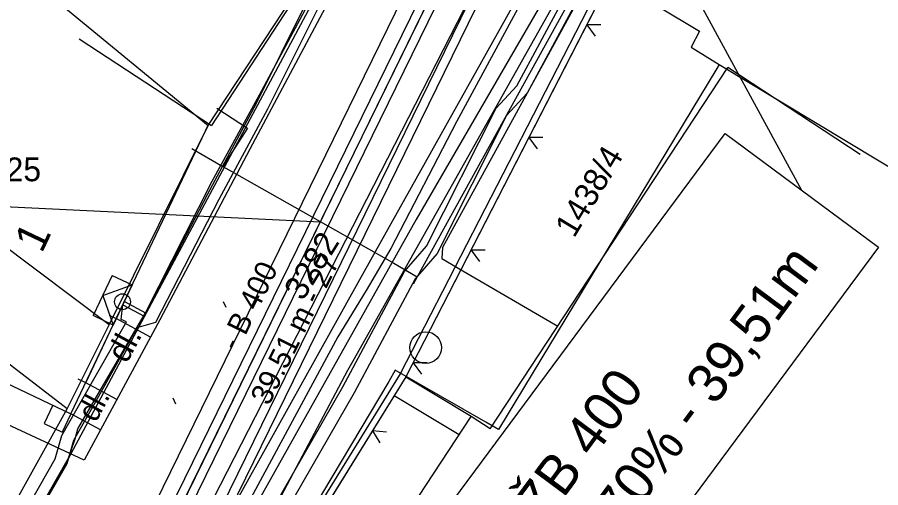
# Model space of a CAD drawing. Extents: x -601580 to 4, y -1204314 to 4.
# Drawn here: x -600387.69 to -600360.41, y -1203777.51 to -1203762.65 of the extents above; entities that cross this region are included whole.
import ezdxf

# ---------------------------------------------------------------- set-up
doc = ezdxf.new("R2010")
doc.units = 0
for name, color, linetype in [('00-EON NN', 7, 'Continuous'), ('00-EON VN', 7, 'Continuous'), ('00-INNOGY-NTL', 7, 'Continuous'), ('00-KN-HRANICE PARCEL', 7, 'Continuous'), ('00-KN-PARC. CISLA', 7, 'Continuous'), ('00-KN-VNITRNI KRESBA', 7, 'Continuous'), ('00-POLOHOPIS', 7, 'Continuous'), ('00-SITE KOM. KABEL', 7, 'Continuous'), ('00-VODOVOD STAVAJICI', 7, 'Continuous'), ('11-REKONSTRUKCE  VYKOP', 7, 'Continuous'), ('11-REKONSTRUKCE KANALIZACE', 7, 'Continuous'), ('11-REKONSTRUKCE KANALIZACE OSA', 7, 'Continuous'), ('11-REKONSTRUKCE KANALIZACE POPIS', 7, 'Continuous'), ('11-REKONSTRUKCE VODOVOD', 7, 'Continuous'), ('11-VAK-KANAL PUVODNI', 7, 'Continuous'), ('Vrstva 26', 7, 'Continuous'), ('Vrstva 27', 7, 'Continuous'), ('Vrstva 28', 7, 'Continuous'), ('Vrstva 40', 7, 'Continuous'), ('Vrstva 6', 7, 'Continuous'), ('Vrstva 9', 7, 'Continuous')]:
    doc.layers.add(name, color=color, linetype=linetype)

# ---------------------------------------------------------------- blocks, each defined once
blk = doc.blocks.new('6.20_168')
at = {"layer": 'Vrstva 27'}
blk.add_circle((0, 0), 0.5, dxfattribs=at)
blk = doc.blocks.new('6.14A_344')
at = {"layer": 'Vrstva 28'}
blk.add_circle((0, 0), 0.25, dxfattribs=at)
blk = doc.blocks.new('DL_50')
at = {"layer": 'Vrstva 40'}
blk.add_text('dl.', height=0.75, rotation=0, dxfattribs=at).set_placement((-0.175, -0.376))
blk = doc.blocks.new('VCHOD_2478')
at = {"layer": 'Vrstva 6'}
blk.add_line((0, 0.25), (0, 0), dxfattribs=at)
blk = doc.blocks.new('VCHOD_2480')
at = {"layer": 'Vrstva 6'}
blk.add_line((0, 0.25), (0, 0), dxfattribs=at)
blk = doc.blocks.new('NN630')
at = {"layer": 'Vrstva 9'}
for points in [[(-3, -700), (-703, 0)], [(-703, -700), (-703, 0), (697, 0), (697, -700)], [(-3, -700), (697, 0)], [(-703, -700), (697, -700)]]:
    blk.add_lwpolyline(points, dxfattribs=at)

msp = doc.modelspace()

# ---------------------------------------------------------------- linework, layer by layer
at = {"layer": '00-EON NN'}
for points in [[(-600388.266, -1203779.685), (-600386.496, -1203776.592), (-600386.286, -1203775.861), (-600385.614, -1203774.691), (-600384.24, -1203772.273), (-600384.41, -1203772.193), (-600384.356, -1203771.737), (-600383.679, -1203772.095), (-600381.673, -1203768.224), (-600380.134, -1203765.366), (-600378.549, -1203762.184), (-600376.72, -1203759.19), (-600375.5, -1203757.33), (-600374.31, -1203755.54), (-600374.06, -1203754.79), (-600373.45, -1203754.27), (-600372.28, -1203752.61), (-600371.56, -1203751.66), (-600370.878, -1203750.607), (-600371.042, -1203750.484), (-600370.94, -1203750.06), (-600370.5, -1203750.391), (-600368.596, -1203747.604), (-600365.393, -1203743.13)], [(-600365.605, -1203756.969), (-600366.826, -1203756.134), (-600369.718, -1203760.128), (-600370.812, -1203761.945), (-600375.9, -1203758.698), (-600376.384, -1203759.407), (-600378.208, -1203762.393), (-600379.783, -1203765.558), (-600381.32, -1203768.411), (-600383.328, -1203772.286), (-600383.91, -1203772.46), (-600385.267, -1203774.889), (-600385.915, -1203776.018), (-600386.125, -1203776.749), (-600387.914, -1203779.875), (-600388.206, -1203780.448), (-600390.566, -1203784.297), (-600391.528, -1203783.719)], [(-600396.566, -1203811.464), (-600394.475, -1203804.982), (-600389.826, -1203796.153), (-600386.328, -1203790.172), (-600386.008, -1203789.36), (-600385.238, -1203787.701), (-600384.644, -1203786.602), (-600385.039, -1203785.428), (-600384.051, -1203783.847), (-600382.7, -1203783.539), (-600377.4, -1203774.316), (-600375.451, -1203770.681), (-600374.755, -1203769.885), (-600372.562, -1203765.52), (-600371.908, -1203764.815), (-600370.453, -1203762.124), (-600369.384, -1203760.349), (-600366.73, -1203756.684), (-600365.831, -1203757.299)], [(-600366.057, -1203757.629), (-600366.635, -1203757.234), (-600369.05, -1203760.57), (-600370.11, -1203762.33), (-600371.58, -1203765.05), (-600372.23, -1203765.75), (-600374.42, -1203770.11), (-600375.12, -1203770.91), (-600377.05, -1203774.51), (-600382.44, -1203783.89), (-600383.8, -1203784.2), (-600384.6, -1203785.48), (-600384.21, -1203786.64), (-600384.56, -1203787.45)]]:
    msp.add_lwpolyline(points, dxfattribs=at)
at = {"layer": '00-EON VN'}
for points in [[(-600352.702, -1203647.788), (-600344.954, -1203653.759), (-600330.827, -1203664.425), (-600321.645, -1203670.963), (-600317.713, -1203673.458), (-600315.791, -1203674.896), (-600315.293, -1203675.777), (-600315.944, -1203682.246), (-600316.226, -1203683.581), (-600322.501, -1203693.042), (-600331.079, -1203704.985), (-600348.911, -1203730.288), (-600354.208, -1203737.743), (-600361.516, -1203748.136), (-600365.138, -1203753.003), (-600368.824, -1203758.254), (-600375.091, -1203769.039), (-600381.398, -1203780.278), (-600382.49, -1203782.6), (-600383.25, -1203783.59)], [(-600337.327, -1203713.329), (-600344.497, -1203723.269), (-600345.047, -1203724.049), (-600345.487, -1203724.709), (-600351.367, -1203733.129), (-600357.517, -1203741.909), (-600357.997, -1203742.909), (-600358.977, -1203744.679), (-600366.777, -1203754.899), (-600370.767, -1203760.329), (-600373.807, -1203765.959), (-600375.887, -1203769.949), (-600376.667, -1203771.279), (-600377.557, -1203772.739), (-600383.047, -1203782.909), (-600383.307, -1203783.299)]]:
    msp.add_lwpolyline(points, dxfattribs=at)
at = {"layer": '00-INNOGY-NTL'}
msp.add_line((-600382.18, -1203766.8), (-600381.2, -1203767.36), dxfattribs=at)
for points in [[(-600321.69, -1203692.03), (-600330.58, -1203705.33), (-600337.06, -1203714.26), (-600337.47, -1203714.88), (-600341.61, -1203721.03), (-600343.93, -1203724.48), (-600344.29, -1203725.01), (-600352.8, -1203737.19), (-600355.42, -1203740.94), (-600356.36, -1203742.04), (-600356.56, -1203742.28), (-600357.37, -1203743.06), (-600358.82, -1203744.14), (-600359.04, -1203744.31), (-600359.16, -1203744.4), (-600365.08, -1203752.77), (-600365.18, -1203752.95), (-600368.57, -1203759.1), (-600375.05, -1203770.85), (-600375.18, -1203771.08)], [(-600381.38, -1203765.52), (-600380.42, -1203766.15), (-600381.2, -1203767.36)], [(-600381.2, -1203767.36), (-600381.01, -1203767.47), (-600375.79, -1203770.42), (-600375.05, -1203770.85)]]:
    msp.add_lwpolyline(points, dxfattribs=at)
at = {"layer": '00-KN-HRANICE PARCEL'}
for p, q in [((-600394.87, -1203755.2), (-600381.66, -1203766.07)), ((-600381.66, -1203766.07), (-600376.97, -1203758.96)), ((-600377.26, -1203773.81), (-600387.62, -1203793.38)), ((-600390.29, -1203782.49), (-600386.11, -1203775.02))]:
    msp.add_line(p, q, dxfattribs=at)
for points in [[(-600386.11, -1203775.02), (-600393.04, -1203769.69), (-600397.4, -1203765.58), (-600400.67, -1203762.49), (-600394.87, -1203755.2)], [(-600369.93, -1203760.81), (-600377.09, -1203773.51), (-600377.26, -1203773.81)], [(-600369.93, -1203760.81), (-600366.13, -1203763.09), (-600366.4, -1203763.6), (-600365.51, -1203764.14)], [(-600365.51, -1203764.14), (-600365.59, -1203764.27), (-600372.48, -1203775.67), (-600372.88, -1203775.44), (-600375.75, -1203773.79), (-600375.95, -1203774.15), (-600388.5, -1203795.19), (-600387.24, -1203796.01), (-600396.5, -1203811.44)], [(-600365.51, -1203764.14), (-600333.06, -1203783.67), (-600318.28, -1203792.54)], [(-600386.11, -1203775.02), (-600384.79, -1203772.36), (-600381.66, -1203766.07)]]:
    msp.add_lwpolyline(points, dxfattribs=at)
at = {"layer": '00-KN-VNITRNI KRESBA'}
msp.add_line((-600384.79, -1203772.36), (-600392.24, -1203766.78), dxfattribs=at)
at = {"layer": '00-POLOHOPIS'}
for p, q in [((-600376.89, -1203758.928), (-600381.554, -1203766.068)), ((-600370.848, -1203760.18), (-600376.877, -1203770.943)), ((-600368.953, -1203761.003), (-600375.588, -1203773.912)), ((-600368.953, -1203761.003), (-600375.588, -1203773.912)), ((-600368.782, -1203761.108), (-600375.413, -1203774.009)), ((-600377.963, -1203762.357), (-600380.343, -1203766.822)), ((-600385.74, -1203763.334), (-600381.554, -1203766.068)), ((-600372.746, -1203775.648), (-600365.234, -1203764.237)), ((-600361.058, -1203766.986), (-600365.234, -1203764.237)), ((-600385.994, -1203775.177), (-600381.637, -1203766.013)), ((-600380.343, -1203766.822), (-600383.184, -1203772.209)), ((-600376.877, -1203770.943), (-600387.897, -1203790.705)), ((-600383.184, -1203772.209), (-600385.578, -1203776.639)), ((-600385.527, -1203774.194), (-600384.562, -1203772.165)), ((-600383.477, -1203772.751), (-600384.562, -1203772.165)), ((-600390.51, -1203773.03), (-600385.994, -1203775.177)), ((-600375.588, -1203773.912), (-600381.912, -1203784.105)), ((-600385.578, -1203776.639), (-600390.948, -1203774.148)), ((-600384.544, -1203774.725), (-600385.527, -1203774.194)), ((-600375.413, -1203774.009), (-600381.736, -1203784.201)), ((-600373.343, -1203775.255), (-600375.416, -1203774.015)), ((-600373.729, -1203775.839), (-600375.785, -1203774.609)), ((-600386.571, -1203774.903), (-600386.846, -1203775.48)), ((-600386.984, -1203795.914), (-600373.343, -1203775.255)), ((-600385.994, -1203775.177), (-600386.269, -1203775.755)), ((-600385.061, -1203775.681), (-600385.994, -1203775.177)), ((-600372.746, -1203775.648), (-600373.343, -1203775.255)), ((-600386.846, -1203775.48), (-600386.269, -1203775.755))]:
    msp.add_line(p, q, dxfattribs=at)
for points in [[(-600368.782, -1203761.108), (-600375.413, -1203774.009)], [(-600369.249, -1203762.892), (-600369.696, -1203762.887), (-600369.432, -1203763.248)], [(-600371.078, -1203766.449), (-600371.525, -1203766.444), (-600371.261, -1203766.805)], [(-600372.906, -1203770.007), (-600373.353, -1203770.002), (-600373.089, -1203770.363)], [(-600381.094, -1203771.818), (-600381.178, -1203771.636)], [(-600374.735, -1203773.564), (-600375.182, -1203773.56), (-600374.918, -1203773.92)], [(-600375.413, -1203774.009), (-600381.736, -1203784.201)], [(-600382.681, -1203774.864), (-600382.766, -1203774.683)], [(-600376.022, -1203775.749), (-600376.467, -1203775.709), (-600376.233, -1203776.089)]]:
    msp.add_lwpolyline(points, dxfattribs=at)
at = {"layer": '00-SITE KOM. KABEL'}
for points in [[(-600448.32, -1203764.77), (-600445.41, -1203766.9), (-600434.97, -1203774.92), (-600422.32, -1203783.12), (-600413.93, -1203789.04), (-600405.18, -1203794.93), (-600400.25, -1203797.98), (-600398.96, -1203798.36), (-600397.12, -1203797.36), (-600388.96, -1203781.95), (-600378.33, -1203762.13), (-600375.93, -1203758.23), (-600373.1, -1203754.01), (-600370.24, -1203749.96), (-600363.35, -1203740.04), (-600357.38, -1203731.69), (-600349.33, -1203720.15), (-600345.8, -1203715.19), (-600340.07, -1203706.96), (-600329.02, -1203689.27)], [(-600383.64, -1203771.99), (-600381.53, -1203767.83), (-600380.04, -1203765.1), (-600378.52, -1203762.28)], [(-600370.13, -1203762.42), (-600374.25, -1203769.92), (-600374.28, -1203770.27), (-600373.61, -1203770.66), (-600370.61, -1203772.41)], [(-600381.53, -1203767.83), (-600380.04, -1203765.1)], [(-600384.3, -1203771.63), (-600383.64, -1203771.99)], [(-600396.69, -1203794.26), (-600395.96, -1203792.99), (-600395.05, -1203791.52), (-600394.27, -1203790.24), (-600392.18, -1203786.77), (-600391.09, -1203785.14), (-600390.52, -1203784.22), (-600388.33, -1203780.56), (-600387.91, -1203779.78), (-600386.07, -1203776.57), (-600385.86, -1203775.96), (-600385.78, -1203775.65), (-600383.64, -1203771.99)], [(-600385.78, -1203775.65), (-600383.64, -1203771.99)], [(-600387.91, -1203779.78), (-600386.07, -1203776.57)]]:
    msp.add_lwpolyline(points, dxfattribs=at)
at = {"layer": '00-VODOVOD STAVAJICI'}
msp.add_lwpolyline([(-600330.382, -1203700.926), (-600340.064, -1203714.494), (-600360.044, -1203742.638), (-600371.815, -1203758.94), (-600385.686, -1203786.009), (-600395.742, -1203804.116)], dxfattribs=at)
at = {"layer": '11-REKONSTRUKCE  VYKOP'}
for points in [[(-600436.811, -1203861.357), (-600431.759, -1203853.436), (-600411.329, -1203829.396), (-600388.728, -1203788.996), (-600371.322, -1203753.479), (-600337.185, -1203705.715)], [(-600426.231, -1203850.359), (-600409.497, -1203830.669), (-600386.761, -1203790.027), (-600369.409, -1203754.621), (-600336.076, -1203707.982)]]:
    msp.add_lwpolyline(points, dxfattribs=at)
at = {"layer": '11-REKONSTRUKCE KANALIZACE'}
for points in [[(-600387.987, -1203788.62), (-600371.203, -1203754.372)], [(-600387.484, -1203788.866), (-600370.7, -1203754.618)]]:
    msp.add_lwpolyline(points, dxfattribs=at)
at = {"layer": '11-REKONSTRUKCE KANALIZACE OSA'}
msp.add_lwpolyline([(-600436.153, -1203861.776), (-600431.13, -1203853.9), (-600410.685, -1203829.843), (-600388.037, -1203789.358), (-600370.65, -1203753.88), (-600337.248, -1203707.145)], dxfattribs=at)
at = {"layer": '11-REKONSTRUKCE KANALIZACE POPIS'}
for p, q in [((-600362.897, -1203768.118), (-600370.65, -1203753.88)), ((-600400.465, -1203768.03), (-600378.113, -1203769.108))]:
    msp.add_line(p, q, dxfattribs=at)
msp.add_lwpolyline([(-600374.14, -1203778.203), (-600365.32, -1203766.32), (-600360.475, -1203769.915), (-600369.296, -1203781.798)], close=True, dxfattribs=at)
msp.add_lwpolyline([(-600374.14, -1203778.203), (-600365.32, -1203766.32), (-600360.475, -1203769.915), (-600369.296, -1203781.798)], close=True, dxfattribs=at)
at = {"layer": '11-REKONSTRUKCE VODOVOD'}
msp.add_lwpolyline([(-600425.926, -1203849.568), (-600409.728, -1203830.508), (-600387.009, -1203789.897), (-600369.651, -1203754.477), (-600336.304, -1203707.82)], dxfattribs=at)
at = {"layer": '11-VAK-KANAL PUVODNI'}
msp.add_line((-600388.037, -1203789.358), (-600370.65, -1203753.88), dxfattribs=at)
msp.add_lwpolyline([(-600436.153, -1203861.776), (-600431.13, -1203853.9), (-600410.685, -1203829.843), (-600388.037, -1203789.358), (-600370.65, -1203753.88), (-600337.248, -1203707.145)], dxfattribs=at)

# ---------------------------------------------------------------- block references
at = {"layer": '00-POLOHOPIS', "rotation": 90}
msp.add_blockref('6.14A_344', (-600384.365, -1203771.635), dxfattribs=at)
at = {"layer": '00-POLOHOPIS'}
for name, p, xscale, yscale, rotation in [('VCHOD_2478', (-600384.562, -1203772.165), 1.00000230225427, 1.00000230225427, 64.56401280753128), ('DL_50', (-600384.481, -1203773.278), 0.99999805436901, 0.9999980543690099, 61.60762761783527), ('6.20_168', (-600374.785, -1203773.082), 1.00000039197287, 1.00000039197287, 54.838758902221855), ('VCHOD_2480', (-600385.554, -1203774.179), 1.00000230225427, 1.00000230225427, 64.56401280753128)]:
    msp.add_blockref(name, p, dxfattribs=dict(at, xscale=xscale, yscale=yscale, rotation=rotation))
at = {"layer": 'Vrstva 26', "xscale": 0.0010000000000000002, "yscale": 0.0010000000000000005, "rotation": -115.42863054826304}
msp.add_blockref('NN630', (-600384.36, -1203771.74), dxfattribs=at)

# ---------------------------------------------------------------- texts
at = {"layer": '00-KN-PARC. CISLA'}
for s, rotation, p in [('1438/4', 59, (-600370.096, -1203769.649)), ('3282', 58, (-600378.669, -1203771.637))]:
    msp.add_text(s, height=0.75, rotation=rotation, dxfattribs=at).set_placement(p)
msp.add_text('225', height=0.75, dxfattribs=at).set_placement((-600388.614, -1203767.83))
at = {"layer": '00-POLOHOPIS'}
for s, height, rotation, p in [('1', 1, 64.5714, (-600386.917, -1203770.131)), ('dl.', 0.7, 61.6076, (-600385.209, -1203775.473))]:
    msp.add_text(s, height=height, rotation=rotation, dxfattribs=at).set_placement(p)
at = {"layer": '11-REKONSTRUKCE KANALIZACE POPIS'}
for s, p in [('2,70% - 39,51m', (-600369.357, -1203779.942)), ('ŽB 400 ', (-600371.046, -1203778.688))]:
    msp.add_text(s, height=1.25, rotation=53.4147, dxfattribs=at).set_placement(p)
at = {"layer": '11-VAK-KANAL PUVODNI'}
for s, height, p in [('39.51 m - 27', 0.68241, (-600379.74, -1203774.942)), ('- B 400', 0.6824, (-600380.731, -1203773.229))]:
    msp.add_text(s, height=height, rotation=63.8915, dxfattribs=at).set_placement(p)

doc.saveas('drawing.dxf')
